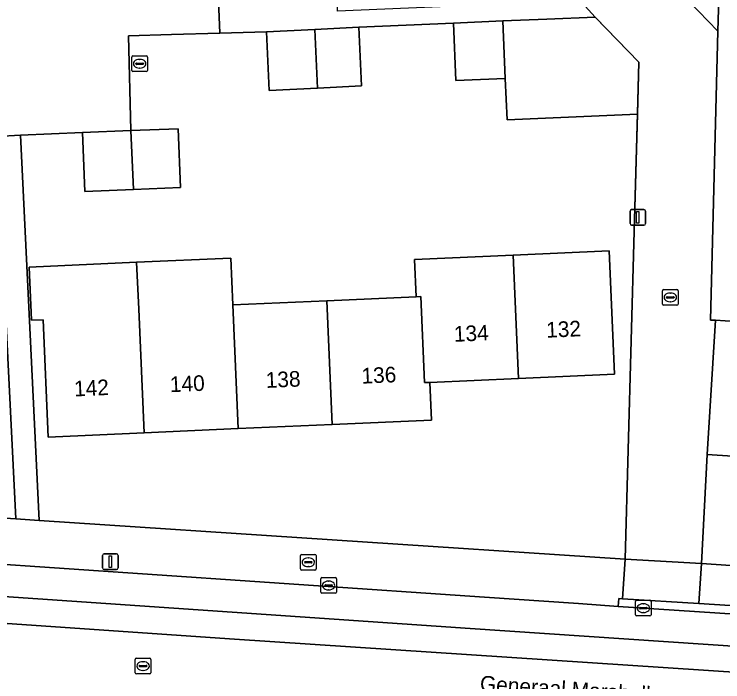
# Model space of a CAD drawing. Extents: x 161084 to 161928, y 385354 to 386522.
# Drawn here: x 161310.16 to 161355.51, y 386155.98 to 386198.69 of the extents above; entities that cross this region are included whole.
import ezdxf

# ---------------------------------------------------------------- set-up
doc = ezdxf.new("R2010")
doc.units = 0
for name, color, linetype in [('IMGEO_Brandkraan', 7, 'Continuous'), ('IMGEO_Erf', 7, 'Continuous'), ('IMGEO_Kolk', 7, 'Continuous'), ('IMGEO_Lichtmast', 7, 'Continuous'), ('IMGEO_Muur', 7, 'Continuous'), ('IMGEO_Openbare_ruimte_label', 7, 'Continuous'), ('IMGEO_Pand', 7, 'Continuous'), ('IMGEO_Pand_nummerreeks', 7, 'Continuous'), ('IMGEO_Parkeervlak_gesloten', 7, 'Continuous'), ('IMGEO_Rijbaan_lokaal_gesloten', 7, 'Continuous'), ('IMGEO_Rijbaan_lokaal_open', 7, 'Continuous'), ('IMGEO_Rioolput', 7, 'Continuous'), ('IMGEO_Voetpad_open', 7, 'Continuous')]:
    doc.layers.add(name, color=color, linetype=linetype)

msp = doc.modelspace()

# ---------------------------------------------------------------- linework, layer by layer
at = {"layer": 'IMGEO_Brandkraan'}
for p, q in [((161328.478, 386163.204), (161328.478, 386164.056)), ((161328.553, 386164.13), (161329.405, 386164.13)), ((161328.966, 386163.91), (161328.991, 386163.91)), ((161329.479, 386164.056), (161329.479, 386163.204)), ((161328.737, 386163.624), (161328.737, 386163.636)), ((161329.175, 386163.587), (161328.777, 386163.587)), ((161328.78, 386163.673), (161329.178, 386163.673)), ((161329.221, 386163.636), (161329.221, 386163.624)), ((161329.405, 386163.13), (161328.553, 386163.13)), ((161328.989, 386163.35), (161328.964, 386163.35))]:
    msp.add_line(p, q, dxfattribs=at)
for points in [[(161328.478, 386163.204), (161328.478, 386164.056)], [(161328.553, 386164.13), (161329.405, 386164.13)], [(161329.479, 386164.056), (161329.479, 386163.204)], [(161329.405, 386163.13), (161328.553, 386163.13)]]:
    msp.add_lwpolyline(points, dxfattribs=at)
for centre, radius, start, end in [((161328.555, 386164.054), 0.0765, 91.552, 178.448), ((161328.555, 386164.054), 0.0765, 91.552, 178.448), ((161329.403, 386164.054), 0.0765, 1.552, 88.448), ((161329.403, 386164.054), 0.0765, 1.552, 88.448), ((161328.777, 386163.633), 0.0403, 85.8775, 175.7526), ((161328.774, 386163.623), 0.0366, 178.938, 274.7102), ((161329.178, 386163.63), 0.043, 264.8664, 352.4533), ((161329.182, 386163.635), 0.0386, 1.7309, 96.639), ((161328.555, 386163.206), 0.0765, 181.552, 268.448), ((161328.555, 386163.206), 0.0765, 181.552, 268.448), ((161329.403, 386163.206), 0.0765, 271.552, 358.448), ((161329.403, 386163.206), 0.0765, 271.552, 358.448)]:
    msp.add_arc(centre, radius, start, end, dxfattribs=at)
for centre, major_axis, ratio, start_param, end_param in [((161328.965, 386163.63), (-0.387, 0.002), 0.722429, 4.712389, 7.853982), ((161328.99, 386163.63), (-0.39, 0.002), 0.717154, 1.570796, 4.712389)]:
    msp.add_ellipse(centre, major_axis=major_axis, ratio=ratio, start_param=start_param, end_param=end_param, dxfattribs=at)
at = {"layer": 'IMGEO_Erf'}
for points in [[(161355.288, 386201.13), (161355.198, 386197.599), (161354.726, 386179.117), (161355.034, 386179.109), (161360.617, 386178.733)], [(161286.451, 386167.913), (161310.252, 386166.411), (161309.023, 386190.857)], [(161357.43, 386170.332), (161354.507, 386170.523), (161354.145, 386163.557), (161396.911, 386160.63)]]:
    msp.add_lwpolyline(points, dxfattribs=at)
for points in [[(161350.052, 386192.283), (161341.706, 386191.931), (161341.589, 386194.578), (161338.42, 386194.445), (161338.265, 386198.123), (161332.205, 386197.849), (161332.384, 386194.097), (161329.559, 386193.962), (161326.476, 386193.815), (161326.297, 386197.566), (161323.315, 386197.474), (161320.22, 386197.379), (161317.481, 386197.294), (161317.62, 386191.239), (161320.651, 386191.363), (161320.805, 386187.604), (161317.787, 386187.48), (161314.678, 386187.353), (161314.524, 386191.112), (161310.556, 386190.941), (161311.76, 386166.308), (161349.259, 386163.828), (161349.843, 386184.812)], [(161324.145, 386180.086), (161330.163, 386180.353), (161335.893, 386180.608), (161335.786, 386182.999), (161342.092, 386183.279), (161348.229, 386183.552), (161348.58, 386175.661), (161342.443, 386175.388), (161336.76, 386175.135), (161336.868, 386172.726), (161330.514, 386172.443), (161324.496, 386172.176), (161318.478, 386171.908), (161312.342, 386171.635), (161312.008, 386179.145), (161311.262, 386179.114), (161311.107, 386182.509), (161317.994, 386182.815), (161324.012, 386183.083)]]:
    msp.add_lwpolyline(points, close=True, dxfattribs=at)
at = {"layer": 'IMGEO_Kolk'}
for p, q in [((161317.684, 386195.092), (161317.684, 386195.944)), ((161317.759, 386196.018), (161318.611, 386196.018)), ((161318.172, 386195.798), (161318.197, 386195.798)), ((161318.685, 386195.944), (161318.685, 386195.092)), ((161317.943, 386195.512), (161317.943, 386195.524)), ((161318.381, 386195.475), (161317.983, 386195.475)), ((161317.986, 386195.561), (161318.384, 386195.561)), ((161318.195, 386195.238), (161318.17, 386195.238)), ((161318.427, 386195.524), (161318.427, 386195.512)), ((161318.611, 386195.018), (161317.759, 386195.018)), ((161351.649, 386180.146), (161351.649, 386180.998)), ((161351.724, 386181.072), (161352.576, 386181.072)), ((161352.137, 386180.852), (161352.162, 386180.852)), ((161352.65, 386180.998), (161352.65, 386180.146)), ((161351.908, 386180.566), (161351.908, 386180.578)), ((161352.346, 386180.529), (161351.948, 386180.529)), ((161351.951, 386180.615), (161352.349, 386180.615)), ((161352.16, 386180.292), (161352.135, 386180.292)), ((161352.392, 386180.578), (161352.392, 386180.566)), ((161352.576, 386180.072), (161351.724, 386180.072)), ((161329.778, 386161.718), (161329.778, 386162.57)), ((161329.853, 386162.644), (161330.705, 386162.644)), ((161330.779, 386162.57), (161330.779, 386161.718)), ((161330.037, 386162.138), (161330.037, 386162.15)), ((161330.475, 386162.101), (161330.077, 386162.101)), ((161330.08, 386162.187), (161330.478, 386162.187)), ((161330.266, 386162.424), (161330.291, 386162.424)), ((161330.521, 386162.15), (161330.521, 386162.138)), ((161330.705, 386161.644), (161329.853, 386161.644)), ((161330.289, 386161.864), (161330.264, 386161.864)), ((161349.997, 386161.194), (161350.849, 386161.194)), ((161349.922, 386160.268), (161349.922, 386161.12)), ((161350.224, 386160.737), (161350.622, 386160.737)), ((161350.41, 386160.974), (161350.435, 386160.974)), ((161350.923, 386161.12), (161350.923, 386160.268)), ((161350.181, 386160.688), (161350.181, 386160.7)), ((161350.619, 386160.651), (161350.221, 386160.651)), ((161350.433, 386160.414), (161350.408, 386160.414)), ((161350.665, 386160.7), (161350.665, 386160.688)), ((161350.849, 386160.194), (161349.997, 386160.194))]:
    msp.add_line(p, q, dxfattribs=at)
for points in [[(161317.684, 386195.092), (161317.684, 386195.944)], [(161317.759, 386196.018), (161318.611, 386196.018)], [(161318.685, 386195.944), (161318.685, 386195.092)], [(161318.611, 386195.018), (161317.759, 386195.018)], [(161351.649, 386180.146), (161351.649, 386180.998)], [(161351.724, 386181.072), (161352.576, 386181.072)], [(161352.65, 386180.998), (161352.65, 386180.146)], [(161352.576, 386180.072), (161351.724, 386180.072)], [(161329.778, 386161.718), (161329.778, 386162.57)], [(161329.853, 386162.644), (161330.705, 386162.644)], [(161330.779, 386162.57), (161330.779, 386161.718)], [(161330.705, 386161.644), (161329.853, 386161.644)], [(161349.997, 386161.194), (161350.849, 386161.194)], [(161349.922, 386160.268), (161349.922, 386161.12)], [(161350.923, 386161.12), (161350.923, 386160.268)], [(161350.849, 386160.194), (161349.997, 386160.194)]]:
    msp.add_lwpolyline(points, dxfattribs=at)
for centre, radius, start, end in [((161317.761, 386195.942), 0.0765, 91.552, 178.448), ((161317.761, 386195.942), 0.0765, 91.552, 178.448), ((161318.609, 386195.942), 0.0765, 1.552, 88.448), ((161318.609, 386195.942), 0.0765, 1.552, 88.448), ((161317.983, 386195.521), 0.0403, 85.8775, 175.7526), ((161317.98, 386195.511), 0.0366, 178.938, 274.7102), ((161318.384, 386195.518), 0.043, 264.8664, 352.4533), ((161318.388, 386195.523), 0.0386, 1.7309, 96.639), ((161317.761, 386195.094), 0.0765, 181.552, 268.448), ((161317.761, 386195.094), 0.0765, 181.552, 268.448), ((161318.609, 386195.094), 0.0765, 271.552, 358.448), ((161318.609, 386195.094), 0.0765, 271.552, 358.448), ((161351.726, 386180.996), 0.0765, 91.552, 178.448), ((161351.726, 386180.996), 0.0765, 91.552, 178.448), ((161352.574, 386180.996), 0.0765, 1.552, 88.448), ((161352.574, 386180.996), 0.0765, 1.552, 88.448), ((161351.948, 386180.575), 0.0403, 85.8775, 175.7526), ((161351.945, 386180.565), 0.0366, 178.938, 274.7102), ((161352.349, 386180.572), 0.043, 264.8664, 352.4533), ((161352.353, 386180.577), 0.0386, 1.7309, 96.639), ((161351.726, 386180.148), 0.0765, 181.552, 268.448), ((161351.726, 386180.148), 0.0765, 181.552, 268.448), ((161352.574, 386180.148), 0.0765, 271.552, 358.448), ((161352.574, 386180.148), 0.0765, 271.552, 358.448), ((161329.855, 386162.568), 0.0765, 91.552, 178.448), ((161329.855, 386162.568), 0.0765, 91.552, 178.448), ((161330.703, 386162.568), 0.0765, 1.552, 88.448), ((161330.703, 386162.568), 0.0765, 1.552, 88.448), ((161330.077, 386162.147), 0.0403, 85.8775, 175.7526), ((161330.074, 386162.137), 0.0366, 178.938, 274.7102), ((161330.478, 386162.144), 0.043, 264.8664, 352.4533), ((161330.482, 386162.149), 0.0386, 1.7309, 96.639), ((161329.855, 386161.72), 0.0765, 181.552, 268.448), ((161329.855, 386161.72), 0.0765, 181.552, 268.448), ((161330.703, 386161.72), 0.0765, 271.552, 358.448), ((161330.703, 386161.72), 0.0765, 271.552, 358.448), ((161349.999, 386161.118), 0.0765, 91.552, 178.448), ((161349.999, 386161.118), 0.0765, 91.552, 178.448), ((161350.847, 386161.118), 0.0765, 1.552, 88.448), ((161350.847, 386161.118), 0.0765, 1.552, 88.448), ((161350.221, 386160.697), 0.0403, 85.8775, 175.7526), ((161350.626, 386160.699), 0.0386, 1.7309, 96.639), ((161349.999, 386160.27), 0.0765, 181.552, 268.448), ((161349.999, 386160.27), 0.0765, 181.552, 268.448), ((161350.218, 386160.687), 0.0366, 178.938, 274.7102), ((161350.622, 386160.694), 0.043, 264.8664, 352.4533), ((161350.847, 386160.27), 0.0765, 271.552, 358.448), ((161350.847, 386160.27), 0.0765, 271.552, 358.448)]:
    msp.add_arc(centre, radius, start, end, dxfattribs=at)
for centre, major_axis, ratio, start_param, end_param in [((161318.171, 386195.518), (-0.387, 0.002), 0.722429, 4.712389, 7.853982), ((161318.196, 386195.518), (-0.39, 0.002), 0.717154, 1.570796, 4.712389), ((161352.136, 386180.572), (-0.387, 0.002), 0.722429, 4.712389, 7.853982), ((161352.161, 386180.572), (-0.39, 0.002), 0.717154, 1.570796, 4.712389), ((161330.265, 386162.144), (-0.387, 0.002), 0.722429, 4.712389, 7.853982), ((161330.29, 386162.144), (-0.39, 0.002), 0.717154, 1.570796, 4.712389), ((161350.409, 386160.694), (-0.387, 0.002), 0.722429, 4.712389, 7.853982), ((161350.434, 386160.694), (-0.39, 0.002), 0.717154, 1.570796, 4.712389)]:
    msp.add_ellipse(centre, major_axis=major_axis, ratio=ratio, start_param=start_param, end_param=end_param, dxfattribs=at)
at = {"layer": 'IMGEO_Lichtmast'}
for p, q in [((161349.671, 386186.19), (161350.461, 386186.19)), ((161350.461, 386186.19), (161349.671, 386186.19)), ((161349.571, 386185.29), (161349.571, 386186.09)), ((161349.571, 386186.09), (161349.571, 386185.29)), ((161350.561, 386186.09), (161350.561, 386185.29)), ((161350.561, 386185.29), (161350.561, 386186.09)), ((161350.461, 386185.19), (161349.671, 386185.19)), ((161349.671, 386185.19), (161350.461, 386185.19)), ((161315.813, 386163.266), (161315.813, 386164.066)), ((161315.813, 386164.066), (161315.813, 386163.266)), ((161315.913, 386164.166), (161316.703, 386164.166)), ((161316.703, 386164.166), (161315.913, 386164.166)), ((161316.803, 386164.066), (161316.803, 386163.266)), ((161316.803, 386163.266), (161316.803, 386164.066)), ((161316.703, 386163.166), (161315.913, 386163.166)), ((161315.913, 386163.166), (161316.703, 386163.166))]:
    msp.add_line(p, q, dxfattribs=at)
for points in [[(161349.991, 386186.065), (161350.141, 386186.065), (161350.141, 386185.315), (161349.991, 386185.315), (161349.991, 386186.065)], [(161316.233, 386164.041), (161316.383, 386164.041), (161316.383, 386163.291), (161316.233, 386163.291), (161316.233, 386164.041)]]:
    msp.add_lwpolyline(points, dxfattribs=at)
for centre, start, end in [((161349.671, 386186.09), 90, 180), ((161349.671, 386186.09), 90, 180), ((161350.461, 386186.09), 0, 90), ((161350.461, 386186.09), 360, 90), ((161349.671, 386185.29), 180, 270), ((161349.671, 386185.29), 180, 270), ((161350.461, 386185.29), 270, 0), ((161350.461, 386185.29), 270, 0), ((161315.913, 386164.066), 90, 180), ((161315.913, 386164.066), 90, 180), ((161316.703, 386164.066), 0, 90), ((161316.703, 386164.066), 360, 90), ((161315.913, 386163.266), 180, 270), ((161315.913, 386163.266), 180, 270), ((161316.703, 386163.266), 270, 0), ((161316.703, 386163.266), 270, 0)]:
    msp.add_arc(centre, 0.1, start, end, dxfattribs=at)
at = {"layer": 'IMGEO_Muur'}
for points in [[(161355.288, 386201.13), (161355.198, 386197.599)], [(161350.053, 386192.335), (161350.144, 386195.611), (161347.391, 386198.462)], [(161355.198, 386197.599), (161354.726, 386179.117)], [(161349.843, 386184.812), (161350.053, 386192.335)]]:
    msp.add_lwpolyline(points, dxfattribs=at)
at = {"layer": 'IMGEO_Pand'}
for points in [[(161347.351, 386198.505), (161344.253, 386198.375), (161341.426, 386198.256), (161341.589, 386194.578), (161341.706, 386191.931), (161350.052, 386192.283), (161350.144, 386195.611)], [(161338.265, 386198.123), (161338.42, 386194.445), (161341.589, 386194.578), (161341.426, 386198.256)], [(161326.297, 386197.566), (161326.476, 386193.815), (161329.559, 386193.962), (161329.393, 386197.714)], [(161329.393, 386197.714), (161329.559, 386193.962), (161332.384, 386194.097), (161332.205, 386197.849)], [(161314.524, 386191.112), (161314.678, 386187.353), (161317.787, 386187.48), (161317.62, 386191.239)], [(161317.62, 386191.239), (161317.787, 386187.48), (161320.805, 386187.604), (161320.651, 386191.363)], [(161342.443, 386175.388), (161348.58, 386175.661), (161348.229, 386183.552), (161342.092, 386183.279)], [(161324.145, 386180.086), (161324.012, 386183.083), (161317.994, 386182.815), (161318.127, 386179.818), (161318.478, 386171.908), (161324.496, 386172.176)], [(161342.092, 386183.279), (161335.786, 386182.999), (161335.893, 386180.608), (161336.18, 386180.623), (161336.425, 386175.12), (161336.76, 386175.135), (161342.443, 386175.388)], [(161318.127, 386179.818), (161317.994, 386182.815), (161311.107, 386182.509), (161311.262, 386179.114), (161312.008, 386179.145), (161312.342, 386171.635), (161318.478, 386171.908)], [(161324.496, 386172.176), (161330.514, 386172.443), (161330.163, 386180.353), (161324.145, 386180.086)], [(161330.514, 386172.443), (161336.868, 386172.726), (161336.76, 386175.135), (161336.425, 386175.12), (161336.18, 386180.623), (161335.893, 386180.608), (161330.163, 386180.353)], [(161363.509, 386176.029), (161360.448, 386176.235), (161360.617, 386178.733), (161355.034, 386179.109), (161354.507, 386170.523), (161357.43, 386170.332), (161357.208, 386167.052), (161360.268, 386166.843), (161360.223, 386166.186), (161362.825, 386166.008)]]:
    msp.add_lwpolyline(points, close=True, dxfattribs=at)
at = {"layer": 'IMGEO_Parkeervlak_gesloten'}
msp.add_lwpolyline([(161357.612, 386160.217), (161348.813, 386160.804), (161346.271, 386160.983), (161340.25, 386161.406), (161292.699, 386164.636), (161260.643, 386165.958), (161259.34, 386165.988), (161255.581, 386166.076), (161249.7, 386166.214), (161244.465, 386166.282), (161238.814, 386166.41), (161238.788, 386164.51), (161239.995, 386164.392), (161243.782, 386164.273), (161268.539, 386163.776), (161275.912, 386163.457), (161302.942, 386161.895), (161339.344, 386159.386), (161366.942, 386157.54)], dxfattribs=at)
at = {"layer": 'IMGEO_Rijbaan_lokaal_gesloten'}
msp.add_lwpolyline([(161374.61, 386155.374), (161324.267, 386158.711), (161305.356, 386160.013), (161256.528, 386162.238), (161239.415, 386162.688), (161238.788, 386164.51), (161238.814, 386166.41), (161236.72, 386166.458), (161217.324, 386166.634), (161217.379, 386164.977), (161200.385, 386164.883), (161182.729, 386166.564), (161176.963, 386166.582), (161176.328, 386166.771), (161174.643, 386166.763), (161167.371, 386166.813), (161157.162, 386166.904), (161156.858, 386166.882), (161153.731, 386167.013), (161151.329, 386166.987), (161150.341, 386167.102), (161149.705, 386167.208)], dxfattribs=at)
msp.add_lwpolyline([(161238.788, 386164.51), (161239.415, 386162.688), (161256.528, 386162.238), (161305.356, 386160.013), (161324.267, 386158.711), (161374.61, 386155.374), (161374.624, 386156.989), (161366.942, 386157.54), (161339.344, 386159.386), (161302.942, 386161.895), (161275.912, 386163.457), (161268.539, 386163.776), (161243.782, 386164.273), (161239.995, 386164.392)], close=True, dxfattribs=at)
at = {"layer": 'IMGEO_Rijbaan_lokaal_open'}
msp.add_lwpolyline([(161355.198, 386197.599), (161348.391, 386204.649), (161348.057, 386211.84), (161324.601, 386210.629), (161324.946, 386203.591), (161329.92, 386203.807), (161340.24, 386204.255), (161342.05, 386204.331), (161347.351, 386198.505), (161350.144, 386195.611), (161350.052, 386192.283), (161349.843, 386184.812), (161349.259, 386163.828), (161354.145, 386163.557), (161354.507, 386170.523), (161355.034, 386179.109), (161354.726, 386179.117)], close=True, dxfattribs=at)
at = {"layer": 'IMGEO_Rioolput'}
for p, q in [((161317.907, 386156.561), (161317.907, 386157.413)), ((161317.982, 386157.487), (161318.834, 386157.487)), ((161318.395, 386157.267), (161318.42, 386157.267)), ((161318.908, 386157.413), (161318.908, 386156.561)), ((161318.166, 386156.981), (161318.166, 386156.993)), ((161318.604, 386156.944), (161318.206, 386156.944)), ((161318.209, 386157.03), (161318.607, 386157.03)), ((161318.418, 386156.707), (161318.393, 386156.707)), ((161318.65, 386156.993), (161318.65, 386156.981)), ((161318.834, 386156.487), (161317.982, 386156.487))]:
    msp.add_line(p, q, dxfattribs=at)
for points in [[(161317.907, 386156.561), (161317.907, 386157.413)], [(161317.982, 386157.487), (161318.834, 386157.487)], [(161318.908, 386157.413), (161318.908, 386156.561)], [(161318.834, 386156.487), (161317.982, 386156.487)]]:
    msp.add_lwpolyline(points, dxfattribs=at)
for centre, radius, start, end in [((161317.984, 386157.411), 0.0765, 91.552, 178.448), ((161317.984, 386157.411), 0.0765, 91.552, 178.448), ((161318.832, 386157.411), 0.0765, 1.552, 88.448), ((161318.832, 386157.411), 0.0765, 1.552, 88.448), ((161318.206, 386156.99), 0.0403, 85.8775, 175.7526), ((161318.203, 386156.98), 0.0366, 178.938, 274.7102), ((161318.607, 386156.987), 0.043, 264.8664, 352.4533), ((161318.611, 386156.992), 0.0386, 1.7309, 96.639), ((161317.984, 386156.563), 0.0765, 181.552, 268.448), ((161317.984, 386156.563), 0.0765, 181.552, 268.448), ((161318.832, 386156.563), 0.0765, 271.552, 358.448), ((161318.832, 386156.563), 0.0765, 271.552, 358.448)]:
    msp.add_arc(centre, radius, start, end, dxfattribs=at)
for centre, major_axis, ratio, start_param, end_param in [((161318.394, 386156.987), (-0.387, 0.002), 0.722429, 4.712389, 7.853982), ((161318.419, 386156.987), (-0.39, 0.002), 0.717154, 1.570796, 4.712389)]:
    msp.add_ellipse(centre, major_axis=major_axis, ratio=ratio, start_param=start_param, end_param=end_param, dxfattribs=at)
at = {"layer": 'IMGEO_Voetpad_open'}
for points in [[(161355.198, 386197.599), (161355.288, 386201.13), (161355.49, 386209.054), (161355.336, 386213.22), (161351.061, 386212.981), (161348.011, 386212.838), (161342.122, 386212.554), (161339.224, 386212.395), (161336.035, 386212.219), (161333.197, 386212.065), (161329.998, 386211.891), (161327.164, 386211.758), (161324.051, 386211.611), (161321.066, 386211.438), (161318.061, 386211.292), (161313.697, 386211.098), (161313.819, 386208.659), (161315.389, 386208.755), (161318.177, 386208.916), (161318.11, 386210.294), (161324.601, 386210.629), (161348.057, 386211.84), (161348.391, 386204.649)], [(161313.819, 386208.659), (161311.715, 386208.53), (161307.426, 386208.236), (161304.49, 386208.086), (161301.071, 386207.912), (161301.131, 386206.549), (161301.443, 386201.144), (161301.5, 386200.145), (161301.652, 386196.442), (161301.765, 386194.399), (161304.847, 386194.562), (161308.824, 386194.805), (161309.023, 386190.857), (161310.556, 386190.941), (161314.524, 386191.112), (161317.62, 386191.239), (161317.481, 386197.294), (161320.22, 386197.379), (161323.315, 386197.474), (161323.2, 386200.604), (161315.877, 386200.288), (161315.635, 386204.481), (161315.389, 386208.755)], [(161330.71, 386202.951), (161329.92, 386203.807), (161324.946, 386203.591), (161318.452, 386203.31), (161318.387, 386204.64), (161315.635, 386204.481), (161315.877, 386200.288), (161323.2, 386200.604), (161323.315, 386197.474), (161326.297, 386197.566), (161329.393, 386197.714), (161332.205, 386197.849), (161338.265, 386198.123), (161341.426, 386198.256), (161344.253, 386198.375), (161347.351, 386198.505), (161342.05, 386204.331), (161340.24, 386204.255), (161340.449, 386199.289), (161330.859, 386198.871)], [(161310.556, 386190.941), (161309.023, 386190.857), (161310.252, 386166.411), (161311.76, 386166.308)], [(161349.259, 386163.828), (161311.76, 386166.308), (161310.252, 386166.411), (161286.451, 386167.913), (161265.854, 386168.709), (161260.598, 386168.856), (161258.955, 386168.902), (161236.956, 386169.517), (161236.72, 386166.458), (161238.814, 386166.41), (161244.465, 386166.282), (161249.7, 386166.214), (161255.581, 386166.076), (161259.34, 386165.988), (161260.643, 386165.958), (161292.699, 386164.636), (161340.25, 386161.406), (161346.271, 386160.983), (161348.813, 386160.804), (161348.845, 386161.309), (161349.097, 386161.293)], [(161354.145, 386163.557), (161349.259, 386163.828), (161349.097, 386161.293), (161353.98, 386160.981)], [(161354.145, 386163.557), (161353.98, 386160.981), (161357.645, 386160.746), (161357.612, 386160.217), (161366.727, 386159.642), (161374.525, 386159.081), (161381.708, 386158.543), (161382.07, 386158.516), (161386.269, 386158.269), (161389.287, 386158.069), (161392.548, 386157.852), (161396.579, 386157.743), (161397.123, 386157.731), (161397.666, 386157.769), (161398.204, 386157.854), (161398.732, 386157.987), (161399.245, 386158.167), (161399.741, 386158.392), (161400.215, 386158.66), (161400.662, 386158.97), (161401.081, 386159.318), (161401.466, 386159.702), (161396.911, 386160.63)], [(161353.98, 386160.981), (161349.097, 386161.293), (161348.845, 386161.309), (161348.813, 386160.804), (161357.612, 386160.217), (161357.645, 386160.746)]]:
    msp.add_lwpolyline(points, close=True, dxfattribs=at)

# ---------------------------------------------------------------- texts
at = {"layer": 'IMGEO_Openbare_ruimte_label'}
msp.add_text('Generaal Marshallweg', height=1, rotation=356.2164, dxfattribs=at).set_placement((161339.943, 386155.385))
at = {"layer": 'IMGEO_Pand_nummerreeks'}
for s, rotation, p in [('132', 2.548, (161344.225, 386177.99)), ('134', 2.548, (161338.317, 386177.727)), ('136', 2.547, (161332.404, 386175.05)), ('138', 2.547, (161326.276, 386174.777)), ('142', 2.5497, (161314.008, 386174.232)), ('140', 2.5497, (161320.144, 386174.504))]:
    msp.add_text(s, height=1, rotation=rotation, dxfattribs=at).set_placement(p)

doc.saveas('drawing.dxf')
